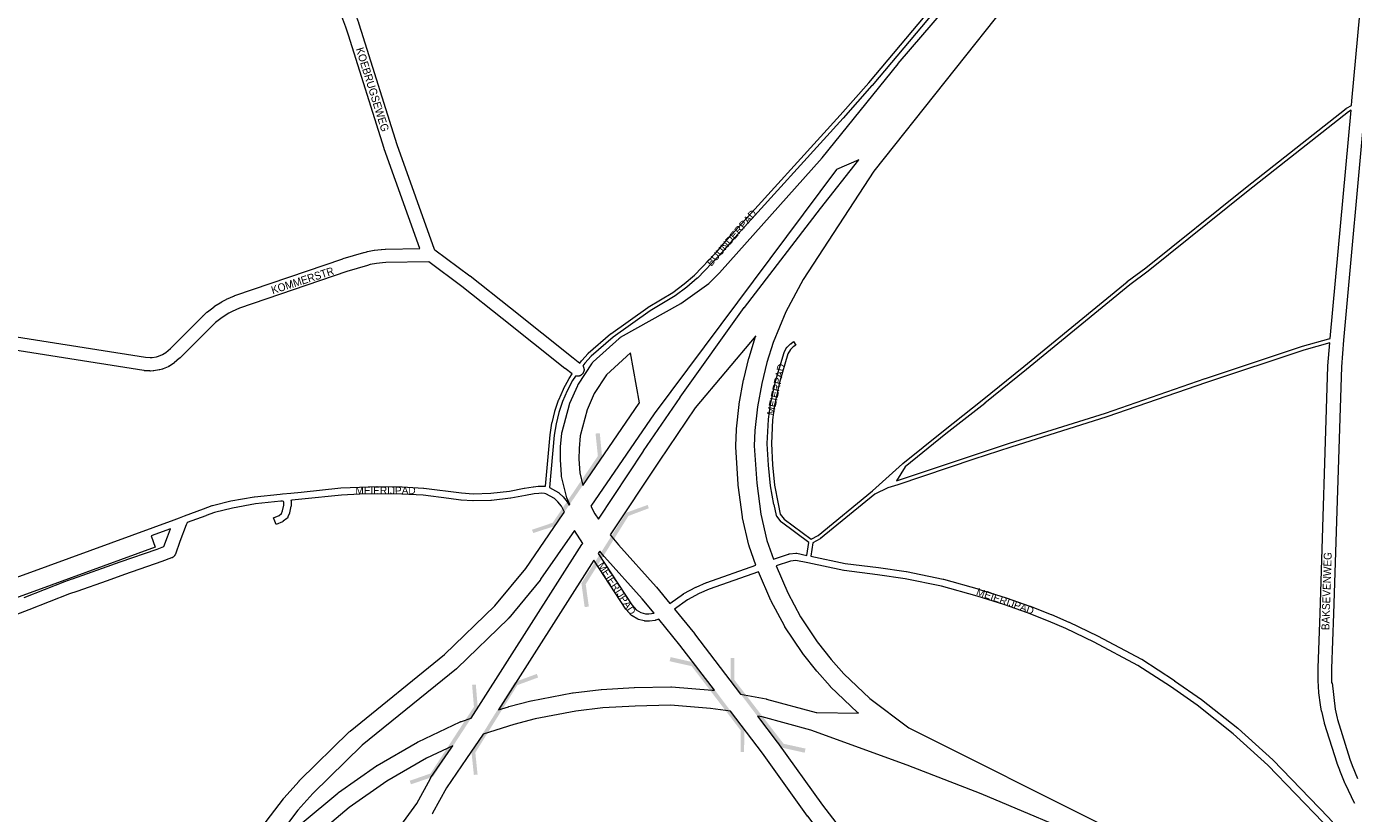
# Model space of a CAD drawing. Header units: metres. Extents: x 123819 to 142731, y 393440 to 405763.
# Tile 275 of 346: x 136393 to 137687, y 395892 to 396659. Entities that reach past the tile are written whole.
import ezdxf
from ezdxf.enums import TextEntityAlignment as Align

# ---------------------------------------------------------------- set-up
doc = ezdxf.new("R2010")
doc.units = ezdxf.units.M
doc.header["$MEASUREMENT"] = 0
for name, color, linetype, lineweight in [('gs-anno-wegen algemeen tekst', 7, 'Continuous', 0), ('gs-knt-autosnelweg', 7, 'Continuous', 0), ('gs-knt-fietspaden', 7, 'Continuous', 0), ('gs-knt-paden', 7, 'Continuous', 0), ('gs-knt-wegen algemeen', 7, 'Continuous', 0), ('gs-symb-viaduct', 7, 'Continuous', 0), ('gs-vlk-plantopografie wegen algemeen', 7, 'Continuous', 0)]:
    doc.layers.add(name, color=color, linetype=linetype, lineweight=lineweight)
doc.styles.add('Style-Arial', font='arial.ttf')

# ---------------------------------------------------------------- blocks, each defined once
blk = doc.blocks.new('gg0-viaduct')
at = {"layer": 'gs-symb-viaduct'}
blk.add_hatch(color=7, dxfattribs=at).paths.add_polyline_path([(-3.21, -7.03), (-3.5, -4.7), (0.95, 2.13), (3.04, 2.86), (3.16, 2.54), (1.16, 1.81), (-3.08, -4.8), (-2.8, -6.98)])
blk = doc.blocks.new('gg0-viaduct_1')
at = {"layer": 'gs-symb-viaduct'}
blk.add_hatch(color=7, dxfattribs=at).paths.add_polyline_path([(-3.21, -7.03), (-3.5, -4.7), (0.95, 2.13), (3.04, 2.86), (3.16, 2.54), (1.16, 1.81), (-3.08, -4.8), (-2.8, -6.98)])
blk = doc.blocks.new('gg0-viaduct_2')
at = {"layer": 'gs-symb-viaduct'}
blk.add_hatch(color=7, dxfattribs=at).paths.add_polyline_path([(-3.21, -7.03), (-3.5, -4.7), (0.95, 2.13), (3.04, 2.86), (3.16, 2.54), (1.16, 1.81), (-3.08, -4.8), (-2.8, -6.98)])
blk = doc.blocks.new('gg0-viaduct_3')
at = {"layer": 'gs-symb-viaduct'}
blk.add_hatch(color=7, dxfattribs=at).paths.add_polyline_path([(-3.21, -7.03), (-3.5, -4.7), (0.95, 2.13), (3.04, 2.86), (3.16, 2.54), (1.16, 1.81), (-3.08, -4.8), (-2.8, -6.98)])
blk = doc.blocks.new('gg0-viaduct_4')
at = {"layer": 'gs-symb-viaduct', "linetype": 'Continuous'}
blk.add_hatch(color=7, dxfattribs=at).paths.add_polyline_path([(-5.46, -4.08), (-5.68, -3.79), (-3.88, -2.39), (4.12, -2.39), (5.92, -3.79), (5.69, -4.08), (3.99, -2.76), (-3.76, -2.76)])
blk = doc.blocks.new('gg0-viaduct_5')
at = {"layer": 'gs-symb-viaduct', "linetype": 'Continuous'}
blk.add_hatch(color=7, dxfattribs=at).paths.add_polyline_path([(-5.46, -4.08), (-5.68, -3.79), (-3.88, -2.39), (4.12, -2.39), (5.92, -3.79), (5.69, -4.08), (3.99, -2.76), (-3.76, -2.76)])

msp = doc.modelspace()

# ---------------------------------------------------------------- linework, layer by layer
at = {"layer": 'gs-knt-autosnelweg', "color": 7, "linetype": 'Continuous', "flags": 128}
for points in [[(137574.5, 396972), (137531.9, 396913.1), (137531.7, 396912.9), (137495.9, 396866.4), (137495.8, 396866.3), (137218.9, 396517.7), (137150.1, 396412.1), (137133.3, 396380.7), (137120.8, 396350.9), (137114.8, 396331.1), (137109.8, 396310.8), (137105.6, 396288), (137103.1, 396265), (137102.5, 396249.9), (137104.8, 396213.8), (137108.7, 396183.6), (137114.8, 396157.7), (137121.1, 396139.7)], [(136922, 396192.1), (136922.5, 396192.9), (136919.8, 396199.5), (136919.7, 396199.8), (136919.5, 396200.2), (136919.4, 396200.5), (136919.4, 396200.8), (136914.6, 396220.3), (136914.5, 396220.7), (136914.5, 396221.1), (136914.4, 396221.4), (136914.4, 396221.8), (136913.4, 396236.4), (136913.4, 396236.7), (136913.4, 396237.1), (136913.6, 396248.2), (136913.6, 396248.6), (136913.6, 396249), (136914.9, 396262.3), (136915, 396262.7), (136915, 396263), (136915.1, 396263.4), (136915.2, 396263.7), (136922.2, 396290.3), (136922.3, 396290.6), (136922.4, 396291), (136922.5, 396291.3), (136922.7, 396291.6), (136930.3, 396308.8), (136930.5, 396309.2), (136930.6, 396309.5), (136930.8, 396309.8), (136931, 396310.1), (136944, 396330), (136944.2, 396330.4), (136944.4, 396330.7), (136944.7, 396331), (136944.9, 396331.3), (136945.2, 396331.5), (136945.5, 396331.8), (136970.6, 396354.6), (136970.9, 396354.9), (136971.2, 396355.1), (136971.5, 396355.4), (136971.9, 396355.6), (136972.2, 396355.8), (137030.9, 396388.7), (137058.3, 396408.4), (137068.4, 396418.8), (137168.5, 396530.7), (137242.6, 396622.4), (137242.8, 396622.6), (137288.8, 396676.4)], [(137182.5, 396519.3), (137004.9, 396281.2), (136943.2, 396191.2), (136947, 396183.8), (136950.5, 396178.5), (136994.6, 396245), (136994.6, 396245.1), (137030.1, 396297.2), (137030.2, 396297.4), (137092.6, 396384.7), (137092.8, 396384.9), (137166.9, 396481.2), (137167, 396481.3), (137204.5, 396528.6), (137182.5, 396519.3), (137182.5, 396519.3)], [(137104.1, 396133.8), (137097.6, 396152.2), (137097.5, 396152.5), (137097.4, 396152.8), (137097.3, 396153.1), (137091, 396179.9), (137091, 396180.2), (137090.9, 396180.5), (137090.9, 396180.8), (137086.9, 396211.8), (137086.9, 396212.1), (137086.8, 396212.3), (137084.4, 396249.2), (137084.4, 396249.6), (137084.4, 396249.9), (137084.4, 396250.2), (137085.1, 396266), (137085.1, 396266.3), (137085.2, 396266.6), (137087.7, 396290.3), (137087.7, 396290.6), (137087.8, 396290.9), (137092.1, 396314.3), (137092.2, 396314.6), (137092.2, 396314.9), (137097.3, 396335.6), (137097.4, 396335.8), (137097.4, 396336.1), (137103.7, 396356.5), (137103.7, 396356.8), (137103.9, 396357.1), (137103.9, 396357.4), (137044.9, 396287), (137009.6, 396235), (137009.6, 396235), (137009.6, 396235)], [(136990.4, 396291.8), (136981.9, 396340.6), (136958.4, 396319.2), (136946.5, 396300.9), (136939.4, 396285), (136932.8, 396259.8), (136931.6, 396247.6), (136931.4, 396237.2), (136932.3, 396223.8), (136935.3, 396211.5), (136990.2, 396291.6), (136990.4, 396291.8)], [(137009.6, 396235), (136962.1, 396163.4), (136970, 396153.7), (137006.8, 396112.7), (137007.1, 396112.4), (137020.1, 396096.5)], [(136608.7, 395860.5), (136643.5, 395906.2), (136643.7, 395906.4), (136643.9, 395906.7), (136658.7, 395923.4), (136658.9, 395923.6), (136659.1, 395923.8), (136707.7, 395971.5), (136708.1, 395971.8), (136708.4, 395972.1), (136800.6, 396046.6), (136849.6, 396094.1), (136879.6, 396130.5), (136916.2, 396183.7), (136917.4, 396185.5)], [(136927.1, 396167.7), (136894.2, 396120), (136894, 396119.6), (136893.7, 396119.3), (136863.2, 396082.2), (136862.9, 396082), (136862.7, 396081.7), (136862.5, 396081.5), (136812.8, 396033.4), (136812.5, 396033.1), (136812.2, 396032.8), (136720.1, 395958.4), (136672, 395911.2), (136657.6, 395895), (136623.3, 395849.9)], [(136734.8, 395938.6), (136774, 395961.4), (136774.4, 395961.6), (136774.7, 395961.7), (136815.8, 395981), (136816.1, 395981.2), (136816.5, 395981.4), (136816.9, 395981.5), (136826.5, 395984.5), (136836.1, 395999.8), (136836.2, 395999.9), (136934.5, 396153.9), (136935.2, 396155)], [(136946, 396138.5), (136853, 395992.7), (136862.9, 395995.8), (136863.1, 395995.9), (136863.3, 395995.9), (136884.6, 396001.4), (136884.8, 396001.4), (136885.1, 396001.5), (136925.3, 396009.3), (136925.6, 396009.4), (136925.9, 396009.4), (136953.1, 396012.7), (136953.3, 396012.7), (136953.6, 396012.7), (136985.5, 396014.5), (136985.8, 396014.5), (137021, 396015.3), (137021.3, 396015.3), (137021.6, 396015.3), (137021.9, 396015.3), (137061.5, 396012.1), (137061.7, 396012.1), (137062, 396012.1), (137063.7, 396011.8), (137030, 396055.9), (137009.4, 396081.1)], [(137004.7, 396086.9), (136993.3, 396100.8), (136956.4, 396141.8), (136956.1, 396142.1), (136951.8, 396147.5), (136950.7, 396145.7), (136950.2, 396145)], [(137024.6, 396091), (137044.1, 396067.3), (137044.3, 396067), (137089.1, 396008.2), (137113.9, 396003.5), (137114.2, 396003.4), (137114.5, 396003.3), (137162.8, 395990.3), (137163.2, 395990.2), (137163.5, 395990.1), (137203.9, 395989.6), (137203.6, 395989.8), (137203.3, 395990), (137203.1, 395990.3), (137176.9, 396015.2), (137176.6, 396015.5), (137176.4, 396015.7), (137163.6, 396030.1), (137163.5, 396030.3), (137163.3, 396030.5), (137149.5, 396048.1), (137149.3, 396048.4), (137149.1, 396048.7), (137132.3, 396073.8), (137132.1, 396074), (137131.9, 396074.3), (137131.8, 396074.5), (137118.9, 396098.6), (137118.8, 396098.9), (137118.6, 396099.3), (137106.6, 396127.3)], [(137123.7, 396133.1), (137135, 396106.8), (137147.5, 396083.4), (137163.8, 396059), (137177.3, 396041.9), (137189.6, 396028), (137215.1, 396003.7), (137253.2, 395975.2), (137445, 395879.2), (137535.3, 395839), (137535.6, 395838.9), (137638.8, 395788.5), (137639, 395788.4), (137751, 395729.9)], [(137059.8, 395994.2), (137020.9, 395997.3), (136986.4, 395996.5), (136954.9, 395994.7), (136928.4, 395991.6), (136888.8, 395983.9), (136868, 395978.5), (136838.1, 395969.2), (136821.8, 395945.2), (136821.8, 395945.2), (136802.4, 395916.9), (136788.9, 395892.2), (136788.7, 395891.9), (136788.5, 395891.5)], [(137185.9, 395851.3), (137179.2, 395857.3), (137178.9, 395857.6), (137178.6, 395857.9), (137178.3, 395858.2), (137178, 395858.5), (137154.5, 395889.1), (137154.3, 395889.3), (137110.5, 395950.5), (137079.2, 395991.6), (137059.8, 395994.2), (137059.8, 395994.2), (137059.8, 395994.2)], [(137437.6, 395862.8), (137323.5, 395911), (137251.5, 395939), (137157.7, 395973), (137110.1, 395985.8), (137105.6, 395986.7), (137124.9, 395961.3), (137125.1, 395961.1), (137168.8, 395899.9), (137191.8, 395870.2)], [(136806.9, 395955.4), (136808.5, 395957.7), (136782.8, 395945.6), (136744.2, 395923.2), (136707.7, 395897.6), (136673.6, 395869), (136642, 395837.6), (136613.2, 395803.6), (136587.4, 395767.2), (136560.3, 395721), (136540.2, 395674.3), (136525.8, 395640.6), (136525.6, 395640.2), (136525.4, 395639.8), (136485.2, 395565.3), (136485, 395565), (136484.9, 395564.7), (136448.9, 395507.9), (136448.7, 395507.6), (136448.5, 395507.3), (136448.3, 395507), (136430.3, 395484.9), (136365.1, 395400.3), (136364.8, 395399.9)], [(136370.1, 395385.3), (136415.7, 395439), (136453.1, 395484), (136476.8, 395513), (136476.9, 395513.1), (136534.1, 395580.4), (136624.2, 395699.7), (136624.3, 395699.8), (136661.1, 395747.2), (136688.8, 395784.9), (136746.4, 395864.5), (136746.4, 395864.6), (136773.4, 395901.4), (136786.8, 395926), (136786.9, 395926.2), (136787.1, 395926.5), (136787.3, 395926.8), (136806.9, 395955.3), (136806.9, 395955.4), (136806.9, 395955.4)], [(136661.7, 395882.6), (136696.4, 395911.7), (136696.7, 395912), (136697.1, 395912.2), (136734.2, 395938.2), (136734.5, 395938.4), (136734.8, 395938.6), (136734.8, 395938.6), (136734.8, 395938.6)]]:
    msp.add_lwpolyline(points, dxfattribs=at)
at = {"layer": 'gs-knt-fietspaden', "color": 7, "linetype": 'Continuous', "flags": 128}
for points in [[(136113.6, 396023.9), (136393.7, 396125.7), (136536.8, 396178), (136542, 396179.9), (136547.1, 396181.8), (136565.5, 396188.5), (136573.9, 396191.8), (136574.1, 396191.9), (136574.2, 396191.9), (136574.4, 396192), (136592.1, 396196.3), (136592.2, 396196.3), (136592.3, 396196.3), (136615, 396200.5), (136615.2, 396200.5), (136615.3, 396200.5), (136640.2, 396203), (136642.6, 396203.2), (136650.8, 396204), (136660.8, 396205), (136699.3, 396209), (136699.4, 396209), (136699.4, 396209), (136699.4, 396209), (136699.5, 396209), (136717.5, 396209.9), (136717.5, 396209.9), (136734.6, 396210.4), (136734.8, 396210.4), (136759, 396210), (136759.1, 396210), (136780.1, 396208.9), (136780.2, 396208.9), (136780.3, 396208.9), (136780.3, 396208.9)], [(136780.3, 396208.9), (136817.1, 396204.2)], [(136917.4, 396185.5), (136914.5, 396191.3), (136910.9, 396195.5), (136907.8, 396198.7), (136899.4, 396203.4), (136897.8, 396203.7), (136895.3, 396203.9), (136892.4, 396203.7), (136887.9, 396203.2), (136879.5, 396201.8), (136865, 396198.9), (136864.9, 396198.9), (136864.7, 396198.9), (136846.2, 396196.8), (136846, 396196.8), (136845.8, 396196.7), (136828.4, 396196.4), (136828.3, 396196.4), (136828.1, 396196.4), (136816.6, 396197.2)], [(136817.1, 396204.2), (136817.1, 396204.2), (136828.4, 396203.4), (136845.5, 396203.8), (136863.8, 396205.8), (136878.2, 396208.7), (136878.3, 396208.8), (136878.3, 396208.8), (136886.9, 396210.1), (136887, 396210.1), (136887.1, 396210.2), (136891.7, 396210.7), (136891.9, 396210.7), (136895.1, 396210.9), (136895.3, 396210.9), (136895.5, 396210.9), (136895.6, 396210.9), (136898.4, 396210.7), (136898.6, 396210.7), (136898.8, 396210.6), (136898.9, 396210.6)], [(136902.9, 396209.5), (136911.6, 396204.5), (136911.8, 396204.4), (136911.8, 396204.4), (136911.9, 396204.4), (136911.9, 396204.3), (136912, 396204.3), (136912.1, 396204.2), (136912.1, 396204.2), (136912.2, 396204.1), (136912.3, 396204.1), (136912.4, 396204), (136912.4, 396204), (136912.4, 396204)], [(136912.4, 396204), (136916, 396200.4), (136916.1, 396200.3), (136916.2, 396200.2), (136920.1, 396195.6), (136920.2, 396195.4), (136920.3, 396195.3), (136920.4, 396195.2), (136920.4, 396195), (136920.5, 396194.9), (136922, 396192.1)], [(137009.4, 396081.1), (137006.6, 396080.1), (137006.5, 396080.1), (137006.5, 396080.1), (137006.4, 396080), (137006.3, 396080), (137006.3, 396080), (137006.2, 396080), (137006.1, 396080), (137006.1, 396080), (137005.9, 396079.9), (137000.4, 396079.2), (137000.3, 396079.2), (137000.3, 396079.2), (137000.2, 396079.2), (137000.1, 396079.2), (137000.1, 396079.2), (136999.9, 396079.2), (136995.9, 396079.3), (136995.7, 396079.3), (136995.6, 396079.3), (136995.4, 396079.4), (136995.2, 396079.4), (136995.1, 396079.4), (136989.7, 396080.9), (136989.5, 396080.9), (136989.5, 396080.9), (136989.4, 396081), (136989.3, 396081), (136989.2, 396081), (136989.2, 396081), (136989.1, 396081.1), (136989, 396081.1), (136989, 396081.1), (136988.8, 396081.2), (136983.4, 396084.3), (136983.3, 396084.4), (136983.1, 396084.5), (136983, 396084.6), (136982.9, 396084.7), (136982.7, 396084.8), (136982.6, 396084.9), (136982.5, 396085.1), (136977.6, 396090.7), (136977.6, 396090.8), (136977.5, 396090.9), (136977.4, 396091), (136946, 396138.5)], [(136950.2, 396145), (136983.1, 396095.1), (136987.4, 396090.1), (136991.9, 396087.5), (136996.5, 396086.3), (136996.5, 396086.3)], [(137121.1, 396139.7), (137135.9, 396144.6), (137136.1, 396144.6), (137136.2, 396144.7), (137136.4, 396144.7), (137136.5, 396144.7), (137136.7, 396144.8), (137142.8, 396145.3), (137142.9, 396145.3), (137143.1, 396145.3), (137143.3, 396145.3), (137143.4, 396145.3), (137143.6, 396145.3), (137143.8, 396145.3), (137153.7, 396143.3)], [(137657.1, 395882.9), (137603, 395939), (137569.4, 395969.5), (137534.2, 395997.2), (137508.2, 396015.4), (137476.4, 396036), (137433.9, 396058.7), (137406.3, 396071.9), (137389.4, 396079.3), (137368.8, 396087.2), (137345.8, 396095.4), (137319.8, 396103.5), (137285.1, 396113.3), (137249.4, 396120.6), (137222.5, 396124.5), (137190.1, 396128.5), (137190, 396128.5), (137189.8, 396128.6), (137154.5, 396136), (137142.9, 396138.3), (137137.8, 396137.8), (137123.7, 396133.1)], [(137157.6, 396142.5), (137191.1, 396135.5), (137223.4, 396131.5), (137223.5, 396131.5), (137250.6, 396127.5), (137250.6, 396127.5), (137250.7, 396127.5), (137286.6, 396120.2), (137286.7, 396120.2), (137286.9, 396120.1), (137321.8, 396110.3), (137321.9, 396110.2), (137347.9, 396102), (137348.1, 396102), (137371.2, 396093.8), (137371.3, 396093.8), (137392, 396085.8), (137392.1, 396085.8), (137409.2, 396078.3), (137409.3, 396078.2), (137437, 396065), (137437.1, 396064.9), (137479.8, 396042.2), (137480, 396042.1), (137480.1, 396042), (137512.1, 396021.3), (137512.2, 396021.2), (137538.3, 396002.9)], [(137106.6, 396127.3), (137058.5, 396110.3), (137048.6, 396106), (137037.2, 396100), (137037.2, 396100), (137024.6, 396091)], [(137056.1, 396116.9), (137104.1, 396133.8)], [(137020.1, 396096.5), (137033.3, 396105.9), (137033.4, 396106), (137033.6, 396106.1), (137033.7, 396106.1), (137045.5, 396112.3), (137045.6, 396112.4), (137045.7, 396112.4), (137055.9, 396116.8)], [(136996.5, 396086.3), (136999.8, 396086.2), (137004.7, 396086.9)], [(137538.5, 396002.8), (137573.8, 395974.9)], [(137574, 395974.7), (137607.8, 395944.1)], [(137608, 395944), (137662.2, 395887.8), (137662.3, 395887.7), (137667.4, 395882)]]:
    msp.add_lwpolyline(points, dxfattribs=at)
msp.add_lwpolyline([(136816.4, 396197.2), (136816.3, 396197.2), (136804.8, 396198.7), (136779.6, 396201.9), (136758.8, 396203), (136734.8, 396203.4), (136717.8, 396202.9), (136700, 396202), (136661.5, 396198), (136661.5, 396198), (136651.5, 396197), (136650.8, 396196.9), (136650.8, 396196.9), (136650.8, 396196.9), (136650.8, 396196.8), (136650.8, 396196.7), (136650.8, 396196.6), (136650.9, 396196.5), (136650.9, 396196.5), (136650.9, 396196.4), (136650.9, 396196.3), (136650.9, 396196.2), (136650.9, 396196.2), (136650.9, 396196), (136650.9, 396196), (136650.9, 396195.8), (136650.9, 396191.9), (136650.9, 396191.7), (136650.9, 396191.5), (136650.9, 396191.4), (136650.9, 396191.2), (136650.8, 396191.1), (136649.4, 396184.9), (136649.4, 396184.8), (136649.4, 396184.7), (136649.3, 396184.5), (136647.9, 396180.7), (136647.8, 396180.6), (136647.8, 396180.6), (136647.8, 396180.4), (136647.8, 396180.4), (136647.7, 396180.3), (136647.7, 396180.3), (136647.6, 396180.2), (136647.6, 396180.1), (136647.5, 396180), (136647.5, 396180), (136647.4, 396179.9), (136647.4, 396179.8), (136647.3, 396179.8), (136647.3, 396179.7), (136647.2, 396179.6), (136647.2, 396179.5), (136647.1, 396179.5), (136647, 396179.4), (136647, 396179.4), (136646.9, 396179.3), (136646.9, 396179.3), (136646.8, 396179.2), (136643.2, 396176.5), (136643.1, 396176.4), (136643.1, 396176.4), (136643, 396176.3), (136642.9, 396176.3), (136642.9, 396176.2), (136642.8, 396176.2), (136642.7, 396176.1), (136642.6, 396176.1), (136642.6, 396176.1), (136642.5, 396176), (136636.4, 396173.4, -0.384602), (136636.4, 396173.4), (136633.7, 396179.9, -0.384597), (136633.7, 396179.9), (136639.3, 396182.3), (136641.7, 396184.1), (136642.6, 396186.7), (136643.9, 396192.3), (136643.9, 396195), (136643.6, 396195.7), (136642.5, 396196.1), (136640.8, 396196), (136616.1, 396193.6), (136593.7, 396189.4), (136576.3, 396185.2), (136568, 396182), (136567.9, 396181.9), (136549.6, 396175.2)], format="xyb", dxfattribs=at)
at = {"layer": 'gs-knt-paden', "color": 7, "linetype": 'Continuous', "flags": 128}
for points in [[(136932.4, 396330.7), (136934.1, 396333), (136934.1, 396333), (136934.2, 396333.1), (136940.4, 396340.1), (136940.4, 396340.2), (136940.5, 396340.2), (136940.6, 396340.3), (136962.4, 396359.1), (136962.5, 396359.1), (136962.6, 396359.2), (136998.8, 396385), (136998.9, 396385.1), (136999, 396385.1), (137023.1, 396399.6), (137034.2, 396407.9), (137044.2, 396416.4), (137065.3, 396438.3), (137080.4, 396455.9), (137080.5, 396455.9), (137186.1, 396572.2), (137214.2, 396603.9), (137353.2, 396769.5)], [(137356.4, 396767), (137217.3, 396601.2), (137217.2, 396601.2), (137189.1, 396569.5), (137189.1, 396569.5), (137083.5, 396453.2), (137068.4, 396435.7), (137068.3, 396435.6), (137068.3, 396435.6), (137047, 396413.5), (137046.9, 396413.5), (137046.8, 396413.4), (137036.8, 396404.8), (137036.7, 396404.7), (137036.7, 396404.7), (137025.4, 396396.3), (137025.4, 396396.3), (137025.3, 396396.2), (137025.3, 396396.2), (137001.1, 396381.7), (136965, 396355.9), (136943.3, 396337.3), (136937.2, 396330.5), (136937.2, 396330.5), (136935.4, 396328)], [(137157.9, 396159.1), (137164.7, 396162.8), (137217.6, 396206.3), (137247, 396232.6), (137247, 396232.6), (137247.1, 396232.7), (137286.8, 396264.8), (137286.8, 396264.8), (137324.7, 396294.6), (137365.2, 396327.5), (137465.9, 396410), (137466, 396410.1), (137484.1, 396423.5), (137581.4, 396501.6), (137581.4, 396501.6), (137679.4, 396578.9), (137679.5, 396579), (137679.5, 396579), (137679.6, 396579), (137679.7, 396579.1), (137684.6, 396581.8)], [(137684.2, 396577), (137681.7, 396575.6), (137583.9, 396498.4), (137486.5, 396420.4), (137486.5, 396420.3), (137468.4, 396406.9), (137367.7, 396324.4), (137327.2, 396291.5), (137327.2, 396291.4), (137289.3, 396261.6), (137249.6, 396229.6), (137249.6, 396229.6)], [(137663.5, 396350.3), (137638, 396343.3), (137543.4, 396311.9), (137446.2, 396278.2), (137446.2, 396278.2), (137352.4, 396248.7), (137316.6, 396236.9), (137242.5, 396212), (137242.4, 396212), (137232.5, 396209.1), (137220, 396203), (137167.1, 396159.6), (137167, 396159.6), (137167, 396159.5), (137166.9, 396159.5), (137166.8, 396159.4), (137159.6, 396155.4)], [(137249.6, 396229.6), (137241.2, 396215.8), (137315.3, 396240.7), (137351.1, 396252.5), (137351.1, 396252.6), (137444.9, 396282), (137542.1, 396315.7), (137542.2, 396315.7), (137636.7, 396347.1), (137636.8, 396347.1), (137636.8, 396347.2), (137662.6, 396354.3), (137662.7, 396354.3), (137662.8, 396354.3), (137662.8, 396354.3), (137663.8, 396354.5)], [(136898.9, 396210.6), (136903.4, 396260.8), (136903.4, 396260.8), (136903.4, 396260.9), (136905.2, 396272.3), (136905.2, 396272.4), (136905.3, 396272.5), (136908, 396283.6), (136908, 396283.7), (136908, 396283.8), (136911.7, 396294.7), (136911.8, 396294.8), (136911.8, 396294.9), (136916.4, 396305.4), (136916.4, 396305.5), (136916.5, 396305.6), (136921.9, 396315.7), (136922, 396315.8), (136922, 396315.8), (136924.8, 396320.1)], [(136928.3, 396318.1), (136925.4, 396313.7), (136920, 396303.7), (136915.5, 396293.3), (136911.9, 396282.6), (136909.2, 396271.6), (136907.4, 396260.4), (136907.4, 396260.4), (136907.4, 396260.4), (136902.9, 396209.5)], [(137159.6, 396155.4), (137157.6, 396142.5)]]:
    msp.add_lwpolyline(points, dxfattribs=at)
msp.add_lwpolyline([(137153.7, 396143.3), (137155.6, 396155.8), (137128.9, 396175.5), (137128.9, 396175.6), (137128.8, 396175.6), (137128.7, 396175.7), (137128.6, 396175.8), (137128.6, 396175.9), (137128.5, 396175.9), (137124.3, 396181.6), (137124.3, 396181.6), (137124.2, 396181.7), (137124.2, 396181.8), (137124.1, 396181.9), (137124.1, 396182), (137124.1, 396182.1), (137124, 396182.1), (137124, 396182.2), (137124, 396182.3), (137121.7, 396192.8), (137121.6, 396192.9), (137118.2, 396211), (137118.2, 396211.1), (137118.2, 396211.1), (137116.2, 396231.1), (137116.2, 396231.2), (137115.1, 396252.1), (137115.1, 396252.1), (137115.1, 396252.2), (137115.1, 396252.3), (137116.2, 396275.8), (137116.2, 396275.9), (137116.2, 396276), (137118.2, 396290.2), (137118.2, 396290.3), (137118.2, 396290.4), (137123.2, 396312.9), (137123.2, 396312.9), (137123.2, 396313), (137131.5, 396340.9), (137131.5, 396341), (137131.6, 396341.1), (137131.6, 396341.2), (137131.6, 396341.3), (137131.7, 396341.3), (137134.3, 396346.1), (137134.4, 396346.2), (137134.4, 396346.2), (137134.5, 396346.3), (137134.5, 396346.4), (137134.6, 396346.5), (137134.7, 396346.5), (137134.7, 396346.6), (137137.8, 396349.5), (137137.9, 396349.5), (137137.9, 396349.6), (137138, 396349.6), (137140.7, 396351.6, -0.390476), (137140.8, 396351.6), (137143.1, 396348.3, -0.390467), (137143.1, 396348.3), (137140.5, 396346.4), (137137.7, 396343.9), (137135.3, 396339.6), (137127.1, 396311.9), (137122.2, 396289.6), (137120.2, 396275.5), (137119.1, 396252.2), (137120.2, 396231.5), (137122.2, 396211.6), (137125.6, 396193.6), (137127.8, 396183.6), (137131.6, 396178.6), (137157.9, 396159.1)], format="xyb", dxfattribs=at)
at = {"layer": 'gs-knt-wegen algemeen', "color": 7, "linetype": 'Continuous', "flags": 128}
for points in [[(137684.6, 396581.8), (137685, 396586.1), (137706, 396815.3), (137705.3, 396828.5), (137704.1, 396837.9), (137703.2, 396842.5), (137702.2, 396847.1), (137699.5, 396856.3), (137697.9, 396860.6), (137694.1, 396869.4), (137689.7, 396877.8), (137687.3, 396881.8), (137681.8, 396889.6), (137677, 396895.6), (137672.9, 396900.1), (137669.5, 396903.5), (137666.1, 396906.6), (137658.7, 396912.7), (137635.3, 396929.6), (137613.7, 396944.8), (137574.5, 396972)], [(136776.3, 396442.2), (136741.7, 396539.5), (136741.7, 396539.7), (136706.9, 396650.2), (136704.2, 396658.1), (136701.4, 396666), (136697.5, 396675.8), (136675, 396731.6), (136672.4, 396737.5), (136669.6, 396743.2), (136663.5, 396754.5), (136656.6, 396765.4), (136653, 396770.7), (136576.5, 396876.3)], [(136589.9, 396880), (136663.6, 396778.2), (136663.7, 396778.1), (136667.4, 396772.7), (136667.6, 396772.4), (136674.6, 396761.2), (136674.7, 396761.1), (136674.8, 396760.9), (136681.1, 396749.3), (136681.3, 396749), (136684.1, 396743.1), (136684.2, 396742.9), (136686.9, 396736.9), (136687, 396736.6), (136709.6, 396680.6), (136709.7, 396680.6), (136713.5, 396670.7), (136713.6, 396670.5), (136716.5, 396662.5), (136716.5, 396662.3), (136719.2, 396654.3), (136719.3, 396654.1), (136754.1, 396543.8)], [(137663.8, 396354.5), (137684.2, 396577)], [(136754.1, 396543.8), (136790.3, 396441.7), (136790.3, 396441.7), (136790.3, 396441.7), (136791.2, 396441.1), (136825.2, 396415.8), (136825.4, 396415.6), (136864.9, 396384.6), (136864.9, 396384.5), (136925.9, 396335.7), (136932.4, 396330.7)], [(136354, 396360.8), (136509.1, 396336.3), (136513.6, 396336), (136515.4, 396336.1), (136519.8, 396336.8), (136521.6, 396337.3), (136525.5, 396338.9), (136528.9, 396341), (136533.4, 396345), (136565.5, 396377.1), (136565.7, 396377.3), (136565.8, 396377.4), (136568.9, 396380.2), (136569.1, 396380.3), (136569.3, 396380.5), (136575.9, 396385.6), (136576.1, 396385.8), (136576.4, 396386), (136583.5, 396390.5), (136583.7, 396390.6), (136583.9, 396390.7), (136587.6, 396392.7), (136587.8, 396392.8), (136588, 396392.9), (136595.7, 396396.3), (136595.9, 396396.4), (136596.2, 396396.5), (136701.4, 396432.4), (136701.6, 396432.5), (136721.9, 396438.4), (136722.1, 396438.5), (136724.9, 396439.2), (136725.1, 396439.3), (136725.3, 396439.3), (136731.9, 396440.6), (136732.1, 396440.6), (136732.3, 396440.7), (136738.8, 396441.5), (136739, 396441.5), (136739.2, 396441.5), (136742.5, 396441.7), (136742.7, 396441.8), (136742.9, 396441.8), (136776.3, 396442.2)], [(136785.2, 396429.3), (136743.2, 396428.7), (136740.2, 396428.5), (136734.2, 396427.8), (136728, 396426.6), (136725.5, 396425.9), (136705.4, 396420), (136600.7, 396384.3), (136593.5, 396381.1), (136590.3, 396379.3), (136583.6, 396375.1), (136577.4, 396370.3), (136574.6, 396367.8), (136542.5, 396335.6), (136542.3, 396335.5), (136542.2, 396335.4), (136537.1, 396330.9), (136536.9, 396330.7), (136536.7, 396330.5), (136536.4, 396330.3), (136536.2, 396330.2), (136531.9, 396327.5), (136531.7, 396327.4), (136531.5, 396327.3), (136531.2, 396327.2), (136531, 396327.1), (136526.2, 396325.1), (136526, 396325), (136525.7, 396324.9), (136525.5, 396324.8), (136523, 396324.1), (136522.8, 396324.1), (136522.5, 396324), (136522.3, 396324), (136517.2, 396323.1), (136516.9, 396323.1), (136516.7, 396323.1), (136516.4, 396323.1), (136513.8, 396322.9), (136513.6, 396322.9), (136513.3, 396322.9), (136513.1, 396323), (136507.9, 396323.3), (136507.6, 396323.4), (136507.3, 396323.4), (136344.4, 396349.2)], [(136924.8, 396320.1), (136918, 396325.4), (136917.8, 396325.5), (136856.8, 396374.3), (136817.4, 396405.4), (136785.2, 396429.3)], [(136785.2, 396429.3), (136785.2, 396429.3), (136785.2, 396429.3)], [(137688, 395901.6), (137684.7, 395907.7), (137684.6, 395908), (137678.6, 395920.5), (137678.5, 395920.7), (137678.5, 395920.8), (137673.2, 395933.7), (137673.1, 395934), (137670.8, 395940.5), (137670.7, 395940.7), (137658.4, 395979.6), (137658.4, 395979.9), (137658.3, 395980.1), (137655.6, 395991.4), (137655.5, 395991.5), (137655.5, 395991.7), (137654.4, 395997.4), (137654.4, 395997.6), (137654.4, 395997.7), (137652.8, 396009.3), (137652.8, 396009.5), (137652.8, 396009.7), (137652, 396021.3), (137652, 396021.5), (137652, 396021.8), (137652.1, 396033.4), (137652.1, 396033.6), (137654.1, 396086.7), (137661.7, 396327.6), (137661.7, 396327.9), (137663.5, 396350.3)], [(136935.4, 396328), (136935.5, 396327.9), (136935.6, 396327.6), (136935.8, 396327.4), (136935.9, 396327.1), (136936, 396326.8), (136936.1, 396326.5), (136936.2, 396326.2), (136936.3, 396325.9), (136936.4, 396325.6), (136936.4, 396325.2), (136936.5, 396324.9), (136936.5, 396324.6), (136936.5, 396324.3), (136936.5, 396324), (136936.5, 396323.6), (136936.4, 396323.3), (136936.4, 396323), (136936.3, 396322.7), (136936.2, 396322.4), (136936.1, 396322.1), (136936, 396321.8), (136935.8, 396321.5), (136935.7, 396321.2), (136935.5, 396320.9), (136935.4, 396320.7), (136935.2, 396320.4), (136935, 396320.2), (136934.8, 396319.9), (136934.5, 396319.7), (136934.3, 396319.5), (136934.1, 396319.3), (136933.8, 396319.1), (136933.5, 396318.9), (136933.3, 396318.7), (136933, 396318.6), (136932.7, 396318.4), (136932.4, 396318.3), (136932.1, 396318.2), (136931.8, 396318.1), (136931.5, 396318), (136931.2, 396318), (136930.9, 396317.9), (136930.5, 396317.9), (136930.2, 396317.9), (136929.9, 396317.9), (136929.6, 396317.9), (136929.3, 396317.9), (136928.9, 396317.9), (136928.6, 396318), (136928.3, 396318.1), (136928.3, 396318.1)], [(136549.6, 396175.2), (136549.5, 396174.9), (136549.4, 396174.6), (136549.3, 396174.3), (136548.8, 396173.1), (136542.6, 396156.9), (136538.2, 396144.6), (136538.1, 396144.4), (136537.9, 396144.1), (136537.8, 396143.8), (136537.6, 396143.5), (136537.5, 396143.3), (136537.3, 396143), (136537.1, 396142.8), (136536.9, 396142.5), (136536.7, 396142.3), (136536.5, 396142.1), (136536.2, 396141.9), (136536, 396141.7), (136535.7, 396141.5), (136535.5, 396141.3), (136535.2, 396141.2), (136534.9, 396141), (136534.7, 396140.9), (136534.4, 396140.8), (136525.1, 396137.2), (136524.9, 396137.2), (136488.6, 396124.7), (136471.6, 396118.5), (136471.5, 396118.5), (136442, 396108.2), (136435, 396105.7), (136395.4, 396090.1), (136395.3, 396090.1), (136378.3, 396083.6)], [(136390.7, 396102.2), (136430.3, 396117.9), (136430.5, 396117.9), (136437.6, 396120.5), (136437.7, 396120.5), (136467.2, 396130.8), (136484.2, 396137), (136484.3, 396137), (136520.5, 396149.4), (136526.9, 396151.9), (136530.4, 396161.4), (136530.4, 396161.5), (136533.4, 396169.3)]]:
    msp.add_lwpolyline(points, dxfattribs=at)
for points in [[(137698, 396584.9), (137676.7, 396353), (137674.7, 396327), (137667.1, 396086.3), (137667.1, 396086.2), (137665.1, 396033.2), (137665, 396021.9), (137665.2, 396019.2), (137665.9, 396019.2, -0.324361), (137665.9, 396019.1), (137668.8, 395993.4), (137670.6, 395984.8), (137670.9, 395983.3), (137683.1, 395944.8), (137685.3, 395938.5), (137690.5, 395925.9)], [(136514.4, 396162.4), (136518.4, 396151.4, -0.385372), (136518.4, 396151.4), (136400.1, 396108.2), (136400.1, 396108.2), (136400.1, 396108.2), (136400.1, 396108.2), (136120, 396006.4)]]:
    msp.add_lwpolyline(points, format="xyb", dxfattribs=at)
at = {"layer": 'gs-vlk-plantopografie wegen algemeen', "color": 7, "linetype": 'Continuous', "flags": 128}
for points in [[(136113.6, 396023.9), (136393.7, 396125.7), (136536.8, 396178), (136542, 396179.9), (136547.1, 396181.8), (136565.5, 396188.5), (136573.9, 396191.8), (136574.1, 396191.9), (136574.2, 396191.9), (136574.4, 396192), (136592.1, 396196.3), (136592.2, 396196.3), (136592.3, 396196.3), (136615, 396200.5), (136615.2, 396200.5), (136615.3, 396200.5), (136640.2, 396203), (136642.6, 396203.2), (136650.8, 396204), (136660.8, 396205), (136699.3, 396209), (136699.4, 396209), (136699.4, 396209), (136699.4, 396209), (136699.5, 396209), (136717.5, 396209.9), (136717.5, 396209.9), (136734.6, 396210.4), (136734.8, 396210.4), (136759, 396210), (136759.1, 396210), (136780.1, 396208.9), (136780.2, 396208.9), (136780.3, 396208.9), (136780.3, 396208.9)], [(136917.4, 396185.5), (136914.5, 396191.3), (136910.9, 396195.5), (136907.8, 396198.7), (136899.4, 396203.4), (136897.8, 396203.7), (136895.3, 396203.9), (136892.4, 396203.7), (136887.9, 396203.2), (136879.5, 396201.8), (136865, 396198.9), (136864.9, 396198.9), (136864.7, 396198.9), (136846.2, 396196.8), (136846, 396196.8), (136845.8, 396196.7), (136828.4, 396196.4), (136828.3, 396196.4), (136828.1, 396196.4), (136816.6, 396197.2)], [(136817.1, 396204.2), (136817.1, 396204.2), (136828.4, 396203.4), (136845.5, 396203.8), (136863.8, 396205.8), (136878.2, 396208.7), (136878.3, 396208.8), (136878.3, 396208.8), (136886.9, 396210.1), (136887, 396210.1), (136887.1, 396210.2), (136891.7, 396210.7), (136891.9, 396210.7), (136895.1, 396210.9), (136895.3, 396210.9), (136895.5, 396210.9), (136895.6, 396210.9), (136898.4, 396210.7), (136898.6, 396210.7), (136898.8, 396210.6), (136898.9, 396210.6)], [(136902.9, 396209.5), (136911.6, 396204.5), (136911.8, 396204.4), (136911.8, 396204.4), (136911.9, 396204.4), (136911.9, 396204.3), (136912, 396204.3), (136912.1, 396204.2), (136912.1, 396204.2), (136912.2, 396204.1), (136912.3, 396204.1), (136912.4, 396204), (136912.4, 396204), (136912.4, 396204)], [(136912.4, 396204), (136916, 396200.4), (136916.1, 396200.3), (136916.2, 396200.2), (136920.1, 396195.6), (136920.2, 396195.4), (136920.3, 396195.3), (136920.4, 396195.2), (136920.4, 396195), (136920.5, 396194.9), (136922, 396192.1)], [(136816.6, 396197.2), (136816.5, 396197.2), (136816.4, 396197.2)], [(136816.6, 396197.2), (136816.4, 396197.2)], [(136533.4, 396169.3), (136514.4, 396162.4)], [(136533.4, 396169.3), (136514.4, 396162.4)], [(136935.2, 396155), (136927.1, 396167.7)], [(136935.2, 396155), (136927.1, 396167.7)], [(137009.4, 396081.1), (137006.6, 396080.1), (137006.5, 396080.1), (137006.5, 396080.1), (137006.4, 396080), (137006.3, 396080), (137006.3, 396080), (137006.2, 396080), (137006.1, 396080), (137006.1, 396080), (137005.9, 396079.9), (137000.4, 396079.2), (137000.3, 396079.2), (137000.3, 396079.2), (137000.2, 396079.2), (137000.1, 396079.2), (137000.1, 396079.2), (136999.9, 396079.2), (136995.9, 396079.3), (136995.7, 396079.3), (136995.6, 396079.3), (136995.4, 396079.4), (136995.2, 396079.4), (136995.1, 396079.4), (136989.7, 396080.9), (136989.5, 396080.9), (136989.5, 396080.9), (136989.4, 396081), (136989.3, 396081), (136989.2, 396081), (136989.2, 396081), (136989.1, 396081.1), (136989, 396081.1), (136989, 396081.1), (136988.8, 396081.2), (136983.4, 396084.3), (136983.3, 396084.4), (136983.1, 396084.5), (136983, 396084.6), (136982.9, 396084.7), (136982.7, 396084.8), (136982.6, 396084.9), (136982.5, 396085.1), (136977.6, 396090.7), (136977.6, 396090.8), (136977.5, 396090.9), (136977.4, 396091), (136946, 396138.5)], [(136950.2, 396145), (136983.1, 396095.1), (136987.4, 396090.1), (136991.9, 396087.5), (136996.5, 396086.3), (136996.5, 396086.3)], [(137121.1, 396139.7), (137135.9, 396144.6), (137136.1, 396144.6), (137136.2, 396144.7), (137136.4, 396144.7), (137136.5, 396144.7), (137136.7, 396144.8), (137142.8, 396145.3), (137142.9, 396145.3), (137143.1, 396145.3), (137143.3, 396145.3), (137143.4, 396145.3), (137143.6, 396145.3), (137143.8, 396145.3), (137153.7, 396143.3)], [(137657.1, 395882.9), (137603, 395939), (137569.4, 395969.5), (137534.2, 395997.2), (137508.2, 396015.4), (137476.4, 396036), (137433.9, 396058.7), (137406.3, 396071.9), (137389.4, 396079.3), (137368.8, 396087.2), (137345.8, 396095.4), (137319.8, 396103.5), (137285.1, 396113.3), (137249.4, 396120.6), (137222.5, 396124.5), (137190.1, 396128.5), (137190, 396128.5), (137189.8, 396128.6), (137154.5, 396136), (137142.9, 396138.3), (137137.8, 396137.8), (137123.7, 396133.1)], [(137157.6, 396142.5), (137191.1, 396135.5), (137223.4, 396131.5), (137223.5, 396131.5), (137250.6, 396127.5), (137250.6, 396127.5), (137250.7, 396127.5), (137286.6, 396120.2), (137286.7, 396120.2), (137286.9, 396120.1), (137321.8, 396110.3), (137321.9, 396110.2), (137347.9, 396102), (137348.1, 396102), (137371.2, 396093.8), (137371.3, 396093.8), (137392, 396085.8), (137392.1, 396085.8), (137409.2, 396078.3), (137409.3, 396078.2), (137437, 396065), (137437.1, 396064.9), (137479.8, 396042.2), (137480, 396042.1), (137480.1, 396042), (137512.1, 396021.3), (137512.2, 396021.2), (137538.3, 396002.9)], [(137106.6, 396127.3), (137058.5, 396110.3), (137048.6, 396106), (137037.2, 396100), (137037.2, 396100), (137024.6, 396091)], [(137056.1, 396116.9), (137104.1, 396133.8)], [(137020.1, 396096.5), (137033.3, 396105.9), (137033.4, 396106), (137033.6, 396106.1), (137033.7, 396106.1), (137045.5, 396112.3), (137045.6, 396112.4), (137045.7, 396112.4), (137055.9, 396116.8)], [(137055.9, 396116.8), (137056, 396116.8), (137056.1, 396116.9)], [(137055.9, 396116.8), (137056.1, 396116.9)], [(136996.5, 396086.3), (136999.8, 396086.2), (137004.7, 396086.9)], [(137538.3, 396002.9), (137538.5, 396002.8)], [(137538.3, 396002.9), (137538.4, 396002.8), (137538.5, 396002.8)], [(137538.5, 396002.8), (137573.8, 395974.9)], [(137573.8, 395974.9), (137574, 395974.7)], [(137573.8, 395974.9), (137573.9, 395974.8), (137574, 395974.7)], [(137574, 395974.7), (137607.8, 395944.1)], [(137607.8, 395944.1), (137608, 395944)], [(137607.8, 395944.1), (137607.9, 395944), (137608, 395944)], [(137608, 395944), (137662.2, 395887.8), (137662.3, 395887.7), (137667.4, 395882)]]:
    msp.add_lwpolyline(points, dxfattribs=at)
msp.add_lwpolyline([(136816.4, 396197.2), (136816.3, 396197.2), (136804.8, 396198.7), (136779.6, 396201.9), (136758.8, 396203), (136734.8, 396203.4), (136717.8, 396202.9), (136700, 396202), (136661.5, 396198), (136661.5, 396198), (136651.5, 396197), (136650.8, 396196.9), (136650.8, 396196.9), (136650.8, 396196.9), (136650.8, 396196.8), (136650.8, 396196.7), (136650.8, 396196.6), (136650.9, 396196.5), (136650.9, 396196.5), (136650.9, 396196.4), (136650.9, 396196.3), (136650.9, 396196.2), (136650.9, 396196.2), (136650.9, 396196), (136650.9, 396196), (136650.9, 396195.8), (136650.9, 396191.9), (136650.9, 396191.7), (136650.9, 396191.5), (136650.9, 396191.4), (136650.9, 396191.2), (136650.8, 396191.1), (136649.4, 396184.9), (136649.4, 396184.8), (136649.4, 396184.7), (136649.3, 396184.5), (136647.9, 396180.7), (136647.8, 396180.6), (136647.8, 396180.6), (136647.8, 396180.4), (136647.8, 396180.4), (136647.7, 396180.3), (136647.7, 396180.3), (136647.6, 396180.2), (136647.6, 396180.1), (136647.5, 396180), (136647.5, 396180), (136647.4, 396179.9), (136647.4, 396179.8), (136647.3, 396179.8), (136647.3, 396179.7), (136647.2, 396179.6), (136647.2, 396179.5), (136647.1, 396179.5), (136647, 396179.4), (136647, 396179.4), (136646.9, 396179.3), (136646.9, 396179.3), (136646.8, 396179.2), (136643.2, 396176.5), (136643.1, 396176.4), (136643.1, 396176.4), (136643, 396176.3), (136642.9, 396176.3), (136642.9, 396176.2), (136642.8, 396176.2), (136642.7, 396176.1), (136642.6, 396176.1), (136642.6, 396176.1), (136642.5, 396176), (136636.4, 396173.4, -0.384602), (136636.4, 396173.4), (136633.7, 396179.9, -0.384597), (136633.7, 396179.9), (136639.3, 396182.3), (136641.7, 396184.1), (136642.6, 396186.7), (136643.9, 396192.3), (136643.9, 396195), (136643.6, 396195.7), (136642.5, 396196.1), (136640.8, 396196), (136616.1, 396193.6), (136593.7, 396189.4), (136576.3, 396185.2), (136568, 396182), (136567.9, 396181.9), (136549.6, 396175.2)], format="xyb", dxfattribs=at)

# ---------------------------------------------------------------- block references
at = {"layer": 'gs-symb-viaduct', "color": 7}
for name, p, xscale, yscale, zscale, rotation in [('gg0-viaduct', (136918, 396192.9), 10, 10, 10, 178.5777583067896), ('gg0-viaduct_1', (136968.4, 396163.5), 10, 10, 10, 0.6401771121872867), ('gg0-viaduct_3', (137076, 395990), 10.00000000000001, 10.00000000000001, 10.00000000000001, 250.0419491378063), ('gg0-viaduct_2', (137096.2, 396004.9), 10, 10, 10, 70.29558059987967)]:
    msp.add_blockref(name, p, dxfattribs=dict(at, xscale=xscale, yscale=yscale, zscale=zscale, rotation=rotation))
at = {"layer": 'gs-symb-viaduct', "color": 7, "linetype": 'Continuous', "xscale": 10, "yscale": 10, "zscale": 10}
for name, p, rotation in [('gg0-viaduct_4', (136827, 395997.6), 58.05414716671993), ('gg0-viaduct_5', (136831.8, 395949.1), 236.9452425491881)]:
    msp.add_blockref(name, p, dxfattribs=dict(at, rotation=rotation))

# ---------------------------------------------------------------- texts
at = {"layer": 'gs-anno-wegen algemeen tekst', "color": 7, "style": 'Style-Arial', "width": 0.909091}
for s, rotation, p in [('KOEBRUGSEWEG', 287.3611, (136730.3, 396597.3)), ('KOMMERSTR', 17.867, (136662.1, 396411.2)), ('BAKSEVENWEG', 88.1929, (137660.3, 396108.5))]:
    msp.add_text(s, height=7.7, rotation=rotation, dxfattribs=at).set_placement(p, align=Align.MIDDLE_CENTER)
at = {"layer": 'gs-anno-wegen algemeen tekst', "color": 7, "linetype": 'Continuous', "style": 'Style-Arial'}
for s, rotation, p in [('BUUNDERPAD', 49.2506, (137080.3, 396452.7)), ('MEIERPAD', 77.5593, (137123.5, 396304.9)), ('MEIERIJPAD', 0.1333, (136743, 396206.5)), ('MEIERIJPAD', 303.4473, (136968.4, 396111.1)), ('MEIERIJPAD', 340.4825, (137347.1, 396098.6))]:
    msp.add_text(s, height=7, rotation=rotation, dxfattribs=at).set_placement(p, align=Align.MIDDLE_CENTER)

doc.saveas('drawing.dxf')
